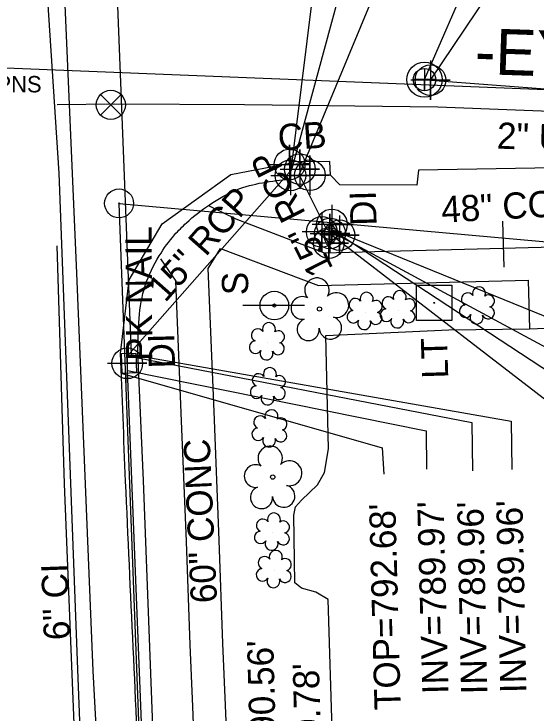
# Model space of a CAD drawing. Extents: x 1627482 to 1629573, y 760826 to 766301.
# Drawn here: x 1628419.8 to 1628499.5, y 763079.7 to 763186.4 of the extents above; entities that cross this region are included whole.
import ezdxf

# ---------------------------------------------------------------- set-up
doc = ezdxf.new("R2010")
doc.units = 0
for name, color, linetype in [('CTL Secondary Horizontal and Vertical Cogo Comment', 7, 'Continuous'), ('Exist Horizontal Alignment', 7, 'Continuous'), ('Exist Horizontal Alignment Direction Label', 7, 'Continuous'), ('Exist Other Culture Area Outline', 7, 'Continuous'), ('Exist Other Culture Area Outline Leader', 7, 'Continuous'), ('Exist Other Culture Area Outline Text', 7, 'Continuous'), ('Exist Other Culture Sign CELL', 7, 'Continuous'), ('Exist Other Culture Sign Post Text', 7, 'Continuous'), ('Exist Property Iron Pin CELL', 7, 'Continuous'), ('Exist Property Iron Pin Text', 7, 'Continuous'), ('Exist Right of Way Line', 7, 'Continuous'), ('Exist Roads Curbs', 7, 'Continuous'), ('Exist Roads EOP', 7, 'Continuous'), ('Exist Roads EOP Other', 7, 'Continuous'), ('Exist Roads EOP Other Text', 7, 'Continuous'), ('Exist Roads EOT', 7, 'Continuous'), ('Exist Structure Minor Catch Basin', 7, 'Continuous'), ('Exist Structure Minor Catch Basin Cogo Point CELL', 7, 'Continuous'), ('Exist Structure Minor Catch Basin Leader', 7, 'Continuous'), ('Exist Structure Minor Catch Basin Text', 7, 'Continuous'), ('Exist Structure Minor Catch Basin Top Elevation', 7, 'Continuous'), ('Exist Structure Minor Drop Inlet', 7, 'Continuous'), ('Exist Structure Minor Drop Inlet Cogo Point CELL', 7, 'Continuous'), ('Exist Structure Minor Drop Inlet Text', 7, 'Continuous'), ('Exist Structure Minor Pipes RCP 15 Inch', 7, 'Continuous'), ('Exist Structure Minor Pipes RCP 15 Inch Invert', 7, 'Continuous'), ('Exist Structure Minor Pipes RCP 15 Inch Leader', 7, 'Continuous'), ('Exist Structure Minor Pipes RCP 15 Inch Text', 7, 'Continuous'), ('Exist Utilities Gas UG Line SUE LOS B', 7, 'Continuous'), ('Exist Utilities Other Pole With Base CELL', 7, 'Continuous'), ('Exist Utilities Other Pole With Base Text', 7, 'Continuous'), ('Exist Utilities Sanitary Sewer Manhole CELL', 7, 'Continuous'), ('Exist Utilities Sanitary Sewer Manhole Leader', 7, 'Continuous'), ('Exist Utilities Sanitary Sewer UG Line', 7, 'Continuous'), ('Exist Utilities Sanitary Sewer UG Line Cogo Point CELL', 7, 'Continuous'), ('Exist Utilities Sanitary Sewer UG Line Leader', 7, 'Continuous'), ('Exist Utilities Water UG Line SUE LOS B', 7, 'Continuous'), ('Exist Utilities Water UG Line SUE LOS B Text', 7, 'Continuous'), ('Exist Utilities Water Valve CELL', 7, 'Continuous'), ('Exist Vegetation Shrub CELL', 7, 'Continuous'), ('Exist Vegetation Tree CELL', 7, 'Continuous')]:
    doc.layers.add(name, color=color, linetype=linetype)

# ---------------------------------------------------------------- blocks, each defined once
blk = doc.blocks.new('EXIST PROPERTY IRON PIN_368')
at = {"layer": 'Exist Property Iron Pin CELL'}
for radius in [3.36, 0.108]:
    blk.add_circle((0, 0), radius, dxfattribs=at)

msp = doc.modelspace()

# ---------------------------------------------------------------- linework, layer by layer
at = {"layer": 'Exist Horizontal Alignment'}
msp.add_line((1628413.76, 763178.36), (1628562.52, 763172.46), dxfattribs=at)
at = {"layer": 'Exist Other Culture Area Outline'}
for p, q in [((1628453.69, 763155.1), (1628449.61, 763157.12)), ((1628467.05, 763150.01), (1628453.69, 763155.1)), ((1628467.05, 763150.01), (1628502.14, 763150.9)), ((1628449.4, 763147.61), (1628451.27, 763150.65)), ((1628451.27, 763150.65), (1628466.24, 763144.99)), ((1628466.24, 763144.99), (1628498.17, 763145.8)), ((1628498.17, 763145.8), (1628498.37, 763138.42))]:
    msp.add_line(p, q, dxfattribs=at)
at = {"layer": 'Exist Other Culture Area Outline Leader'}
msp.add_line((1628494.52, 763147.78), (1628494.3, 763154.8), dxfattribs=at)
at = {"layer": 'Exist Other Culture Sign CELL'}
msp.add_line((1628464.11, 763141.93), (1628454.68, 763141.98), dxfattribs=at)
for radius in [2.18, 0.24]:
    msp.add_circle((1628459.5, 763141.95), radius, dxfattribs=at)
at = {"layer": 'Exist Right of Way Line'}
msp.add_lwpolyline([(1628444, 762943.51), (1628435.83, 763157.53), (1628641.44, 763139.04)], dxfattribs=at)
at = {"layer": 'Exist Roads Curbs'}
msp.add_line((1628461.86, 763161.25), (1628461.81, 763161.27), dxfattribs=at)
msp.add_lwpolyline([(1628445.71, 762958.99), (1628445.31, 762967.77), (1628443.54, 763015.94), (1628441.5, 763064.46), (1628439.55, 763115.25), (1628438.71, 763134.73)], dxfattribs=at)
msp.add_spline([(1628438.71, 763134.73), (1628439.83, 763145.02), (1628441.97, 763149.54), (1628444.29, 763152.72), (1628446.11, 763154.57), (1628449.62, 763157.31), (1628453.75, 763159.59), (1628461.86, 763161.25)], degree=3, dxfattribs=at)
at = {"layer": 'Exist Roads EOP'}
msp.add_line((1628461.85, 763163.68), (1628461.78, 763163.85), dxfattribs=at)
for points in [[(1628436.06, 763134.65), (1628437.36, 763145.85), (1628442.4, 763154.41), (1628452.85, 763161.93), (1628461.85, 763163.68)], [(1628561.94, 763161.47), (1628513.99, 763163.13), (1628481.48, 763162.58), (1628481.22, 763160.3), (1628469.48, 763160.36), (1628468.06, 763161.84), (1628467.96, 763163.9), (1628461.84, 763163.87)]]:
    msp.add_lwpolyline(points, dxfattribs=at)
msp.add_spline([(1628443.04, 762958.61), (1628442.79, 762967.59), (1628440.87, 763015.71), (1628439.12, 763064.44), (1628436.84, 763115.11), (1628436.06, 763134.65)], degree=3, dxfattribs=at)
at = {"layer": 'Exist Roads EOP Other'}
for p, q in [((1628442.16, 763149.07), (1628444.48, 763145.67)), ((1628498.37, 763138.42), (1628503.1, 763138.57))]:
    msp.add_line(p, q, dxfattribs=at)
for points in [[(1628457.03, 762950.98), (1628456.02, 762974.13), (1628454.69, 763010.86), (1628453.79, 763036.11), (1628452.76, 763063.6), (1628452.06, 763081), (1628451.65, 763090.41), (1628451.11, 763106.15), (1628450.32, 763125.81), (1628449.4, 763147.61)], [(1628451.13, 762971.57), (1628451.02, 762973.93), (1628449.69, 763010.68), (1628448.8, 763035.92), (1628447.76, 763063.41), (1628447.06, 763080.79), (1628446.65, 763090.22), (1628446.11, 763105.96), (1628445.32, 763125.61), (1628444.48, 763145.67)], [(1628468.36, 763075.68), (1628467.68, 763097.13), (1628465.81, 763098.23), (1628463.66, 763098.83), (1628462.63, 763099.68), (1628462.46, 763109.98), (1628462.72, 763111.25), (1628463.65, 763112.26), (1628466.06, 763114.6), (1628467.13, 763116.47), (1628467.76, 763120.09), (1628467.35, 763137.36), (1628486.1, 763138.25), (1628498.37, 763138.42)]]:
    msp.add_lwpolyline(points, dxfattribs=at)
at = {"layer": 'Exist Roads EOT'}
msp.add_lwpolyline([(1628431.5, 763014.67), (1628429.57, 763064.27), (1628427.52, 763114.74), (1628426.38, 763151.05)], dxfattribs=at)
at = {"layer": 'Exist Structure Minor Catch Basin'}
msp.add_lwpolyline([(1628461.83, 763163.46), (1628461.95, 763161.8), (1628464.92, 763161.81), (1628464.91, 763163.6)], close=True, dxfattribs=at)
msp.add_lwpolyline([(1628461.83, 763163.46), (1628461.95, 763161.8), (1628464.92, 763161.81)], dxfattribs=at)
at = {"layer": 'Exist Structure Minor Catch Basin Cogo Point CELL'}
for points in [[(1628458.83, 763163.46), (1628464.83, 763163.46), (1628461.83, 763163.46), (1628461.83, 763166.46), (1628461.83, 763160.46)], [(1628460.39, 763162.75), (1628466.39, 763162.75), (1628463.39, 763162.75), (1628463.39, 763165.75), (1628463.39, 763159.75)], [(1628458.95, 763161.8), (1628464.95, 763161.8), (1628461.95, 763161.8), (1628461.95, 763164.8), (1628461.95, 763158.8)], [(1628461.92, 763161.81), (1628467.92, 763161.81), (1628464.92, 763161.81), (1628464.92, 763164.81), (1628464.92, 763158.81)], [(1628464.98, 763152.95), (1628470.98, 763152.95), (1628467.98, 763152.95), (1628467.98, 763155.95), (1628467.98, 763149.95)], [(1628434.09, 763133.14), (1628440.09, 763133.14), (1628437.09, 763133.14), (1628437.09, 763136.14), (1628437.09, 763130.14)]]:
    msp.add_lwpolyline(points, dxfattribs=at)
for centre in [(1628461.83, 763163.46), (1628463.39, 763162.75), (1628461.95, 763161.8), (1628464.92, 763161.81), (1628467.98, 763152.95), (1628437.09, 763133.14)]:
    msp.add_circle(centre, 2.34, dxfattribs=at)
at = {"layer": 'Exist Structure Minor Catch Basin Leader'}
for points in [[(1628461.95, 763161.8), (1628467.83, 763209.35), (1628467.9, 763214.71)], [(1628467.98, 763152.95), (1628507.52, 763122.43), (1628507.56, 763116.66)], [(1628436.31, 763131.61), (1628475.94, 763120.25), (1628476.16, 763116.24)]]:
    msp.add_lwpolyline(points, dxfattribs=at)
at = {"layer": 'Exist Structure Minor Drop Inlet'}
for points in [[(1628466.72, 763153.17), (1628468.27, 763154.31), (1628469.43, 763152.68), (1628467.8, 763151.47)], [(1628436.31, 763131.61), (1628436.23, 763134.65), (1628438.41, 763134.71), (1628438.49, 763131.67)]]:
    msp.add_lwpolyline(points, close=True, dxfattribs=at)
at = {"layer": 'Exist Structure Minor Drop Inlet Cogo Point CELL'}
for points in [[(1628468.27, 763157.31), (1628468.27, 763151.31), (1628468.27, 763154.31), (1628471.27, 763154.31), (1628465.27, 763154.31)], [(1628466.72, 763156.17), (1628466.72, 763150.17), (1628466.72, 763153.17), (1628469.72, 763153.17), (1628463.72, 763153.17)], [(1628469.43, 763155.68), (1628469.43, 763149.68), (1628469.43, 763152.68), (1628472.43, 763152.68), (1628466.43, 763152.68)], [(1628467.8, 763154.47), (1628467.8, 763148.47), (1628467.8, 763151.47), (1628470.8, 763151.47), (1628464.8, 763151.47)]]:
    msp.add_lwpolyline(points, dxfattribs=at)
for centre in [(1628468.27, 763154.31), (1628466.72, 763153.17), (1628469.43, 763152.68), (1628467.8, 763151.47)]:
    msp.add_circle(centre, 2.34, dxfattribs=at)
at = {"layer": 'Exist Structure Minor Pipes RCP 15 Inch'}
for p, q in [((1628437.73, 763134.47), (1628431.22, 763301.11)), ((1628437.11, 763134.3), (1628462.15, 763162.71)), ((1628463.26, 763161.86), (1628467.4, 763153.62)), ((1628468.38, 763153.47), (1628558.13, 763116.92)), ((1628440.86, 763038.75), (1628437.13, 763132.02))]:
    msp.add_line(p, q, dxfattribs=at)
at = {"layer": 'Exist Structure Minor Pipes RCP 15 Inch Leader'}
for points in [[(1628462.15, 763162.71), (1628475.34, 763211.25), (1628475.44, 763216.25)], [(1628463.26, 763161.86), (1628483.69, 763211.09), (1628483.53, 763216.27)], [(1628467.4, 763153.62), (1628522.09, 763124.1), (1628522.16, 763116.62)], [(1628468.38, 763153.47), (1628514.58, 763123.13), (1628514.96, 763115.25)], [(1628437.11, 763134.3), (1628489.62, 763124.14), (1628489.72, 763116.76)], [(1628437.73, 763134.47), (1628495.57, 763124.33), (1628495.68, 763116.94)], [(1628437.13, 763132.02), (1628482.62, 763122.85), (1628482.68, 763117.02)]]:
    msp.add_lwpolyline(points, dxfattribs=at)
at = {"layer": 'Exist Utilities Gas UG Line SUE LOS B'}
msp.add_lwpolyline([(1628455.93, 762522.59), (1628454.86, 762540.58), (1628450.29, 762658.27), (1628443.47, 762749.99), (1628439.81, 762852.17), (1628438.59, 762940.39), (1628435.05, 763028.04), (1628431.89, 763086.26), (1628429.39, 763146.91), (1628427.42, 763192.52), (1628427.81, 763249.84), (1628422.11, 763368), (1628418.41, 763441.73), (1628413.99, 763549.83), (1628410.61, 763659.76)], dxfattribs=at)
at = {"layer": 'Exist Utilities Other Pole With Base CELL'}
msp.add_line((1628483.87, 763142.36), (1628483.87, 763142.36), dxfattribs=at)
msp.add_lwpolyline([(1628481.15, 763145.06), (1628486.55, 763145.06), (1628486.55, 763139.66), (1628481.15, 763139.66), (1628481.15, 763145.06)], dxfattribs=at)
msp.add_circle((1628483.87, 763142.36), 0.0707, dxfattribs=at)
at = {"layer": 'Exist Utilities Sanitary Sewer Manhole CELL'}
msp.add_lwpolyline([(1628482.38, 763178.1), (1628482.38, 763174.68), (1628482.38, 763176.39), (1628484.09, 763176.39), (1628480.66, 763176.39)], dxfattribs=at)
for radius in [2.69, 1.71]:
    msp.add_circle((1628482.38, 763176.39), radius, dxfattribs=at)
at = {"layer": 'Exist Utilities Sanitary Sewer Manhole Leader'}
msp.add_lwpolyline([(1628482.38, 763176.39), (1628496.89, 763209.83), (1628496.7, 763216.07)], dxfattribs=at)
at = {"layer": 'Exist Utilities Sanitary Sewer UG Line'}
msp.add_line((1628483.28, 763176.31), (1628740, 763156.94), dxfattribs=at)
at = {"layer": 'Exist Utilities Sanitary Sewer UG Line Cogo Point CELL'}
msp.add_lwpolyline([(1628483.28, 763179.31), (1628483.28, 763173.31), (1628483.28, 763176.31), (1628486.28, 763176.31), (1628480.28, 763176.31)], dxfattribs=at)
msp.add_circle((1628483.28, 763176.31), 2.34, dxfattribs=at)
at = {"layer": 'Exist Utilities Sanitary Sewer UG Line Leader'}
msp.add_lwpolyline([(1628483.28, 763176.31), (1628506.12, 763210.26), (1628506.06, 763216.98)], dxfattribs=at)
at = {"layer": 'Exist Utilities Water UG Line SUE LOS B'}
for points in [[(1628450.41, 762539.87), (1628445.25, 762659.25), (1628441.77, 762753.6), (1628437.89, 762851.35), (1628436.26, 762919.79), (1628435.73, 762936.85), (1628431.85, 763027.57), (1628429.55, 763086.45), (1628426.71, 763162.13), (1628424.64, 763194.05), (1628424.06, 763206.28), (1628422.45, 763251.82), (1628419.13, 763343.62), (1628415.44, 763443.33), (1628411.94, 763549.93), (1628407.24, 763655.16), (1628402.4, 763754.94)], [(1628426.42, 763172.58), (1628435.2, 763172.7), (1628454.94, 763172.62), (1628484.42, 763172.23), (1628529.1, 763170.52), (1628575.97, 763167.29)]]:
    msp.add_lwpolyline(points, dxfattribs=at)
at = {"layer": 'Exist Utilities Water Valve CELL'}
msp.add_lwpolyline([(1628436.16, 763174.13), (1628433.01, 763170.98), (1628434.58, 763172.55), (1628436.16, 763170.98), (1628433.01, 763174.13)], dxfattribs=at)
msp.add_circle((1628434.58, 763172.55), 2.23, dxfattribs=at)
at = {"layer": 'Exist Vegetation Shrub CELL'}
for p, q in [((1628478.37, 763141.19), (1628478.37, 763141.19)), ((1628490.45, 763141.78), (1628490.45, 763141.78)), ((1628473.34, 763140.94), (1628473.34, 763140.94)), ((1628458.44, 763136.31), (1628458.44, 763136.31)), ((1628458.59, 763129.46), (1628458.59, 763129.46)), ((1628458.83, 763123.02), (1628458.83, 763123.02)), ((1628459.21, 763107.3), (1628459.21, 763107.3)), ((1628459.49, 763101.59), (1628459.49, 763101.59))]:
    msp.add_line(p, q, dxfattribs=at)
for centre, radius, start, end in [((1628490.68, 763143.82), 0.99, 334.8391, 200.4717), ((1628473.57, 763142.98), 0.99, 334.8391, 200.4717), ((1628478.6, 763143.23), 0.99, 334.8391, 200.4717), ((1628488.97, 763142.91), 0.968, 35.8908, 245.4216), ((1628492.12, 763142.65), 0.929, 284.4567, 126.0861), ((1628471.85, 763142.07), 0.968, 35.8908, 245.4216), ((1628475.01, 763141.81), 0.929, 284.4567, 126.0861), ((1628476.88, 763142.32), 0.968, 35.8908, 245.4216), ((1628480.04, 763142.06), 0.929, 284.4567, 126.0861), ((1628471.54, 763140.24), 0.955, 95.1099, 327.9534), ((1628476.57, 763140.48), 0.955, 95.1099, 327.9534), ((1628488.65, 763141.08), 0.955, 95.1099, 327.9534), ((1628492.09, 763140.85), 0.937, 204.9913, 73.4601), ((1628474.97, 763140.01), 0.937, 204.9913, 73.4601), ((1628480, 763140.26), 0.937, 204.9913, 73.4601), ((1628490.32, 763140.1), 0.984, 151.2797, 21.387), ((1628458.67, 763138.35), 0.99, 334.8391, 200.4717), ((1628473.21, 763139.26), 0.984, 151.2797, 21.387), ((1628478.24, 763139.51), 0.984, 151.2797, 21.387), ((1628456.96, 763137.44), 0.968, 35.8908, 245.4216), ((1628460.11, 763137.18), 0.929, 284.4567, 126.0861), ((1628456.64, 763135.6), 0.955, 95.1099, 327.9534), ((1628460.08, 763135.38), 0.937, 204.9913, 73.4601), ((1628458.31, 763134.63), 0.984, 151.2797, 21.387), ((1628458.82, 763131.5), 0.99, 334.8391, 200.4717), ((1628457.11, 763130.58), 0.968, 35.8908, 245.4216), ((1628460.26, 763130.33), 0.929, 284.4567, 126.0861), ((1628456.79, 763128.75), 0.955, 95.1099, 327.9534), ((1628460.23, 763128.53), 0.937, 204.9913, 73.4601), ((1628458.46, 763127.77), 0.984, 151.2797, 21.387), ((1628459.06, 763125.06), 0.99, 334.8391, 200.4717), ((1628457.34, 763124.15), 0.968, 35.8908, 245.4216), ((1628460.5, 763123.89), 0.929, 284.4567, 126.0861), ((1628457.03, 763122.32), 0.955, 95.1099, 327.9534), ((1628460.46, 763122.09), 0.937, 204.9913, 73.4601), ((1628458.7, 763121.34), 0.984, 151.2797, 21.387), ((1628459.44, 763109.34), 0.99, 334.8391, 200.4717), ((1628457.73, 763108.43), 0.968, 35.8908, 245.4216), ((1628460.88, 763108.17), 0.929, 284.4567, 126.0861), ((1628457.41, 763106.6), 0.955, 95.1099, 327.9534), ((1628460.85, 763106.38), 0.937, 204.9913, 73.4601), ((1628459.08, 763105.62), 0.984, 151.2797, 21.387), ((1628459.72, 763103.63), 0.99, 334.8391, 200.4717), ((1628458.01, 763102.71), 0.968, 35.8908, 245.4216), ((1628461.16, 763102.45), 0.929, 284.4567, 126.0861), ((1628457.69, 763100.88), 0.955, 95.1099, 327.9534), ((1628461.13, 763100.66), 0.937, 204.9913, 73.4601), ((1628459.36, 763099.9), 0.984, 151.2797, 21.387)]:
    msp.add_arc(centre, radius, start, end, dxfattribs=at)
at = {"layer": 'Exist Vegetation Tree CELL'}
for p, q in [((1628466.38, 763141.42), (1628466.38, 763141.42)), ((1628459.26, 763115.79), (1628459.26, 763115.79))]:
    msp.add_line(p, q, dxfattribs=at)
for centre in [(1628466.38, 763141.42), (1628459.26, 763115.79)]:
    msp.add_circle(centre, 0.326, dxfattribs=at)
for centre, radius, start, end in [((1628465.99, 763144.3), 1.86, 330.1651, 219.7134), ((1628463.77, 763141.58), 1.73, 62.6636, 279.3457), ((1628468.93, 763142.01), 1.9, 257.1011, 134.1999), ((1628468.05, 763138.53), 1.7, 181.2822, 74.56), ((1628464.67, 763138.3), 1.69, 111.5671, 6.231), ((1628458.87, 763118.66), 1.86, 330.1651, 219.7134), ((1628461.8, 763116.38), 1.9, 257.1011, 134.1999), ((1628456.65, 763115.95), 1.73, 62.6636, 279.3457), ((1628460.93, 763112.89), 1.7, 181.2822, 74.56), ((1628457.55, 763112.67), 1.69, 111.5671, 6.231)]:
    msp.add_arc(centre, radius, start, end, dxfattribs=at)

# ---------------------------------------------------------------- block references
at = {"layer": 'Exist Property Iron Pin CELL', "xscale": 0.6561666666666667, "yscale": 0.6561666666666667}
msp.add_blockref('EXIST PROPERTY IRON PIN_368', (1628435.83, 763157.53), dxfattribs=at)

# ---------------------------------------------------------------- texts
at = {"layer": 'CTL Secondary Horizontal and Vertical Cogo Comment'}
msp.add_text('ABY2 PNS', height=2.5, dxfattribs=at).set_placement((1628407.68, 763174.45))
at = {"layer": 'Exist Horizontal Alignment Direction Label'}
msp.add_text('-EY6-', height=7, rotation=358.0598, dxfattribs=at).set_placement((1628489.97, 763177.27))
at = {"layer": 'Exist Other Culture Area Outline Text'}
msp.add_text('48" CONC', height=4, rotation=3.1481, dxfattribs=at).set_placement((1628485.03, 763154.58))
at = {"layer": 'Exist Other Culture Sign Post Text'}
msp.add_text('S', height=4, rotation=90, dxfattribs=at).set_placement((1628455.51, 763143.52))
at = {"layer": 'Exist Property Iron Pin Text'}
msp.add_text('PK NAIL', height=4, rotation=90.3159, dxfattribs=at).set_placement((1628440.91, 763133.53))
at = {"layer": 'Exist Roads EOP Other Text'}
msp.add_text('60" CONC', height=4, rotation=92.6033, dxfattribs=at).set_placement((1628450.78, 763096.66))
at = {"layer": 'Exist Structure Minor Catch Basin Text'}
msp.add_text('CB', height=4, rotation=3.7802, dxfattribs=at).set_placement((1628460.15, 763165.56))
at = {"layer": 'Exist Structure Minor Catch Basin Top Elevation'}
msp.add_text("TOP=792.68'", height=4, rotation=91.5197, dxfattribs=at).set_placement((1628478.77, 763080.33))
at = {"layer": 'Exist Structure Minor Drop Inlet Text'}
for p in [(1628475.09, 763154.16), (1628444.38, 763132.41)]:
    msp.add_text('DI', height=4, rotation=91.5197, dxfattribs=at).set_placement(p)
at = {"layer": 'Exist Structure Minor Pipes RCP 15 Inch Invert'}
for s, rotation, p in [("INV=789.97'", 91.5197, (1628486.05, 763082.75)), ("INV=789.96'", 91.1941, (1628491.96, 763082.7)), ("INV=789.96'", 91.1941, (1628497.92, 763082.89)), ("INV=790.56'", 91.5197, (1628460.11, 763061.55)), ("INV=790.78'", 91.5197, (1628467.07, 763058.07))]:
    msp.add_text(s, height=4, rotation=rotation, dxfattribs=at).set_placement(p)
at = {"layer": 'Exist Structure Minor Pipes RCP 15 Inch Text'}
for rotation, p in [(116.674, (1628468.54, 763147.61)), (48.6047, (1628442.87, 763142.28))]:
    msp.add_text('15" RCP', height=4, rotation=rotation, dxfattribs=at).set_placement(p)
at = {"layer": 'Exist Utilities Other Pole With Base Text'}
msp.add_text('LT', height=4, rotation=91.7713, dxfattribs=at).set_placement((1628486.01, 763130.86))
at = {"layer": 'Exist Utilities Water UG Line SUE LOS B Text'}
for s, rotation, p in [('2" UNK.', 357.8054, (1628493.35, 763165.89)), ('6" CI', 92.1539, (1628428.38, 763091))]:
    msp.add_text(s, height=4, rotation=rotation, dxfattribs=at).set_placement(p)

doc.saveas('drawing.dxf')
